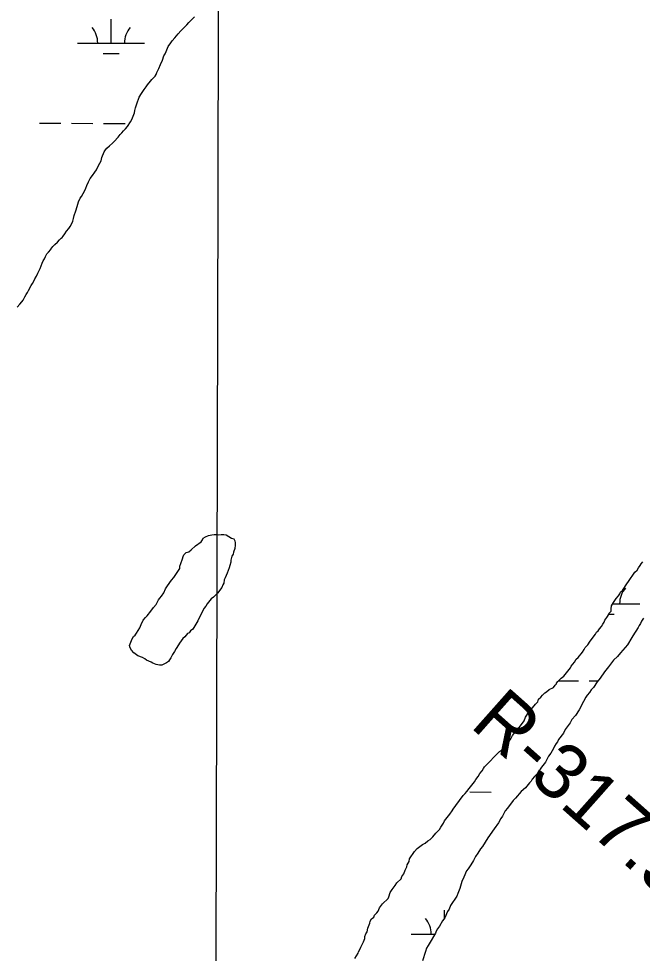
# Model space of a CAD drawing. Extents: x 3172297 to 3210190, y 958463 to 983887.
# Drawn here: x 3191893 to 3192826, y 965801 to 967199 of the extents above; entities that cross this region are included whole.
import ezdxf

# ---------------------------------------------------------------- set-up
doc = ezdxf.new("R2010")
doc.units = 0
for name, color, linetype in [('V-GRID-MAJR', 7, 'Continuous'), ('V-RIVR-RANG-IDEN', 7, 'Continuous'), ('V-SITE-VEGE', 7, 'Continuous'), ('V-TOPO-SHOR', 7, 'Continuous'), ('V-WETL-SWMP', 7, 'Continuous')]:
    doc.layers.add(name, color=color, linetype=linetype)

msp = doc.modelspace()

# ---------------------------------------------------------------- linework, layer by layer
at = {"layer": 'V-GRID-MAJR'}
msp.add_spline([(3192183.6, 963880.8), (3192198.6, 969940.7), (3192213.6, 976004.1), (3192228.6, 982067.5), (3192228.6, 982070.9)], degree=3, dxfattribs=at)
at = {"layer": 'V-SITE-VEGE'}
for p, q in [((3192177.2, 966426.1), (3192182, 966426.8)), ((3192182, 966426.8), (3192185.3, 966427.5)), ((3192185.3, 966427.5), (3192188.7, 966427.5)), ((3192188.7, 966427.5), (3192192, 966426.8)), ((3192192, 966426.8), (3192196.1, 966427.5)), ((3192196.1, 966427.5), (3192200.1, 966427.5)), ((3192200.1, 966427.5), (3192203.5, 966426.9)), ((3192203.5, 966426.9), (3192211.6, 966422.2)), ((3192157.8, 966410.6), (3192165.8, 966416.7)), ((3192165.8, 966416.7), (3192167.8, 966419.4)), ((3192167.8, 966419.4), (3192169.2, 966422)), ((3192169.2, 966422), (3192172.5, 966424.1)), ((3192172.5, 966424.1), (3192177.2, 966426.1)), ((3192211.6, 966422.2), (3192214.9, 966420.9)), ((3192214.9, 966420.9), (3192216.3, 966418.2)), ((3192216.3, 966418.2), (3192217, 966414.8)), ((3192217, 966414.8), (3192217, 966411.4)), ((3192140.3, 966397.1), (3192143.7, 966400.4)), ((3192143.7, 966400.4), (3192147.7, 966401.8)), ((3192147.7, 966401.8), (3192151.1, 966404.5)), ((3192151.1, 966404.5), (3192157.8, 966410.6)), ((3192214.3, 966401.3), (3192213.7, 966398)), ((3192216.3, 966406.7), (3192214.3, 966401.3)), ((3192217, 966411.4), (3192216.3, 966406.7)), ((3192135.7, 966384.3), (3192138.3, 966391)), ((3192138.3, 966391), (3192139, 966394.4)), ((3192139, 966394.4), (3192140.3, 966397.1)), ((3192210.3, 966385.9), (3192209, 966381.1)), ((3192211.7, 966395.3), (3192210.3, 966389.2)), ((3192210.3, 966389.2), (3192210.3, 966385.9)), ((3192213.7, 966398), (3192211.7, 966395.3)), ((3192125, 966363.4), (3192132.3, 966373.5)), ((3192132.3, 966373.5), (3192134.3, 966376.9)), ((3192134.3, 966380.2), (3192135.7, 966384.3)), ((3192134.3, 966376.9), (3192134.3, 966380.2)), ((3192207.7, 966377.8), (3192205, 966369.7)), ((3192209, 966381.1), (3192207.7, 966377.8)), ((3192115.6, 966350.6), (3192121.6, 966359.3)), ((3192121.6, 966359.3), (3192125, 966363.4)), ((3192200.3, 966359.6), (3192199.7, 966354.9)), ((3192201.7, 966362.9), (3192200.3, 966359.6)), ((3192205, 966369.7), (3192201.7, 966362.9)), ((3192110.2, 966340.4), (3192112.9, 966346.5)), ((3192112.9, 966346.5), (3192115.6, 966350.6)), ((3192197, 966348.1), (3192190.3, 966340)), ((3192198.3, 966352.2), (3192197, 966348.1)), ((3192199.7, 966354.9), (3192198.3, 966352.2)), ((3192098.9, 966322.9), (3192102.2, 966329.7)), ((3192102.2, 966329.7), (3192104.2, 966332.4)), ((3192104.2, 966332.4), (3192106.9, 966335.1)), ((3192106.9, 966335.1), (3192110.2, 966340.4)), ((3192180.9, 966331.3), (3192174.9, 966323.8)), ((3192184.3, 966334), (3192180.9, 966331.3)), ((3192190.3, 966340), (3192184.3, 966334)), ((3192090.8, 966312.8), (3192094.8, 966318.2)), ((3192094.8, 966318.2), (3192098.9, 966322.9)), ((3192170.2, 966317.1), (3192160.8, 966298.2)), ((3192172.9, 966320.5), (3192170.2, 966317.1)), ((3192174.9, 966323.8), (3192172.9, 966320.5)), ((3192079.4, 966299.3), (3192082.8, 966303.4)), ((3192082.8, 966303.4), (3192085.5, 966306.1)), ((3192085.5, 966306.1), (3192090.8, 966312.8)), ((3192069.4, 966279.8), (3192074.1, 966287.9)), ((3192074.1, 966287.9), (3192076.1, 966293.2)), ((3192076.1, 966293.2), (3192079.4, 966299.3)), ((3192160.8, 966298.2), (3192153.5, 966286.1)), ((3192062.7, 966271.7), (3192064.7, 966275)), ((3192064.7, 966275), (3192067.4, 966277.1)), ((3192067.4, 966277.1), (3192069.4, 966279.8)), ((3192141.4, 966274.6), (3192138.7, 966271.9)), ((3192145.4, 966279.3), (3192141.4, 966274.6)), ((3192148.1, 966280.7), (3192145.4, 966279.3)), ((3192150.1, 966283.4), (3192148.1, 966280.7)), ((3192153.5, 966286.1), (3192150.1, 966283.4)), ((3192058.7, 966261.6), (3192060, 966264.3)), ((3192060.1, 966258.2), (3192058.7, 966261.6)), ((3192060, 966264.3), (3192062.7, 966271.7)), ((3192132, 966262.5), (3192128.7, 966257.1)), ((3192133.4, 966265.2), (3192132, 966262.5)), ((3192138.7, 966271.9), (3192133.4, 966265.2)), ((3192062.1, 966254.8), (3192060.1, 966258.2)), ((3192065.5, 966250.8), (3192062.1, 966254.8)), ((3192071.5, 966246.1), (3192065.5, 966250.8)), ((3192078.3, 966243.5), (3192071.5, 966246.1)), ((3192123.3, 966248.3), (3192120.7, 966242.9)), ((3192126, 966252.4), (3192123.3, 966248.3)), ((3192128.7, 966257.1), (3192126, 966252.4)), ((3192081.6, 966241.5), (3192078.3, 966243.5)), ((3192084.3, 966239.4), (3192081.6, 966241.5)), ((3192091.1, 966236.8), (3192084.3, 966239.4)), ((3192093.8, 966235.4), (3192091.1, 966236.8)), ((3192098.5, 966233.4), (3192093.8, 966235.4)), ((3192103.9, 966232.1), (3192098.5, 966233.4)), ((3192107.2, 966232.1), (3192103.9, 966232.1)), ((3192114, 966235.5), (3192107.2, 966232.1)), ((3192117.3, 966237.5), (3192114, 966235.5)), ((3192118.6, 966240.2), (3192117.3, 966237.5)), ((3192120.7, 966242.9), (3192118.6, 966240.2))]:
    msp.add_line(p, q, dxfattribs=at)
at = {"layer": 'V-TOPO-SHOR'}
msp.add_lwpolyline([(3192062.7, 966271.7), (3192064.7, 966275), (3192067.4, 966277.1), (3192069.4, 966279.8), (3192074.1, 966287.9), (3192076.1, 966293.2), (3192079.4, 966299.3), (3192082.8, 966303.4), (3192085.5, 966306.1), (3192090.8, 966312.8), (3192094.8, 966318.2), (3192098.9, 966322.9), (3192102.2, 966329.7), (3192104.2, 966332.4), (3192106.9, 966335.1), (3192110.2, 966340.4), (3192112.9, 966346.5), (3192115.6, 966350.6), (3192121.6, 966359.3), (3192125, 966363.4), (3192132.3, 966373.5), (3192134.3, 966376.9), (3192134.3, 966380.2), (3192135.7, 966384.3), (3192138.3, 966391), (3192139, 966394.4), (3192140.3, 966397.1), (3192143.7, 966400.4), (3192147.7, 966401.8), (3192151.1, 966404.5), (3192157.8, 966410.6), (3192165.8, 966416.7), (3192167.8, 966419.4), (3192169.2, 966422), (3192172.5, 966424.1), (3192177.2, 966426.1), (3192182, 966426.8), (3192185.3, 966427.5), (3192188.7, 966427.5), (3192192, 966426.8), (3192196.1, 966427.5), (3192200.1, 966427.5), (3192203.5, 966426.9), (3192211.6, 966422.2), (3192214.9, 966420.9), (3192216.3, 966418.2), (3192217, 966414.8), (3192217, 966411.4), (3192216.3, 966406.7), (3192214.3, 966401.3), (3192213.7, 966398), (3192211.7, 966395.3), (3192210.3, 966389.2), (3192210.3, 966385.9), (3192209, 966381.1), (3192207.7, 966377.8), (3192205, 966369.7), (3192201.7, 966362.9), (3192200.3, 966359.6), (3192199.7, 966354.9), (3192198.3, 966352.2), (3192197, 966348.1), (3192190.3, 966340), (3192184.3, 966334), (3192180.9, 966331.3), (3192174.9, 966323.8), (3192172.9, 966320.5), (3192170.2, 966317.1), (3192160.8, 966298.2), (3192153.5, 966286.1), (3192150.1, 966283.4), (3192148.1, 966280.7), (3192145.4, 966279.3), (3192141.4, 966274.6), (3192138.7, 966271.9), (3192133.4, 966265.2), (3192132, 966262.5), (3192128.7, 966257.1), (3192126, 966252.4), (3192123.3, 966248.3), (3192120.7, 966242.9), (3192118.6, 966240.2), (3192117.3, 966237.5), (3192114, 966235.5), (3192107.2, 966232.1), (3192103.9, 966232.1), (3192098.5, 966233.4), (3192093.8, 966235.4), (3192091.1, 966236.8), (3192084.3, 966239.4), (3192081.6, 966241.5), (3192078.3, 966243.5), (3192071.5, 966246.1), (3192065.5, 966250.8), (3192062.1, 966254.8), (3192060.1, 966258.2), (3192058.7, 966261.6), (3192060, 966264.3), (3192062.7, 966271.7)], dxfattribs=at)
at = {"layer": 'V-WETL-SWMP'}
for p, q in [((3192031.3, 967162), (3192031.4, 967198)), ((3191981.3, 967162.1), (3192081.3, 967161.9)), ((3192019.3, 967146.6), (3192043.3, 967146.5)), ((3191924.2, 967042.2), (3191956.2, 967042.1)), ((3191972.2, 967042.1), (3192004.2, 967042)), ((3192020.2, 967042), (3192052.2, 967041.9)), ((3192781.4, 966324), (3192821.7, 966323.9)), ((3192775.3, 966308.6), (3192783.6, 966308.5)), ((3192700.3, 966208.7), (3192730, 966208.7)), ((3192746, 966208.6), (3192759, 966208.6)), ((3192567.6, 966042.6), (3192599.6, 966042.5)), ((3192530, 965854.3), (3192530, 965866.1)), ((3192480, 965830.2), (3192515.3, 965830.1))]:
    msp.add_line(p, q, dxfattribs=at)
for points in [[(3191890.8, 966767.4), (3191895.1, 966771.8), (3191898.1, 966775.4), (3191899.9, 966777.8), (3191902.4, 966782.5), (3191904.5, 966786.1), (3191906.4, 966789.1), (3191907.9, 966792.1), (3191911.6, 966799.9), (3191913.7, 966802.8), (3191915.6, 966806.4), (3191917.4, 966809.7), (3191919.6, 966813.6), (3191921.7, 966818.1), (3191923.6, 966822.3), (3191925.1, 966824.9), (3191928.2, 966833), (3191930, 966836.6), (3191931.6, 966839.3), (3191933.1, 966842.9), (3191935.5, 966847), (3191938, 966849.7), (3191941, 966853.6), (3191941, 966854.2), (3191944.4, 966857.8), (3191947.4, 966861), (3191951.4, 966864.6), (3191954.4, 966867.9), (3191956.5, 966870.5), (3191958, 966871.4), (3191959.9, 966873.2), (3191962, 966877.1), (3191964.5, 966880.7), (3191968.1, 966885.1), (3191970.2, 966888.1), (3191972.1, 966891.4), (3191973.9, 966895.9), (3191975.2, 966899.8), (3191976.1, 966904.3), (3191978.6, 966911.4), (3191980.8, 966917.7), (3191982.4, 966924.9), (3191985.1, 966930), (3191987, 966932.7), (3191989.7, 966937.4), (3191991.9, 966941.9), (3191993.4, 966945.2), (3191994.9, 966949.1), (3191997.7, 966954.5), (3192000.2, 966959.5), (3192003.5, 966964), (3192006.9, 966969.1), (3192009.3, 966972.7), (3192012.1, 966978), (3192014.5, 966982.5), (3192016.4, 966986.1), (3192017.3, 966990.9), (3192021, 966999.3), (3192023.2, 967002.5), (3192025, 967004.9), (3192029.2, 967008.5), (3192033.5, 967012.3), (3192035.9, 967014.7), (3192042, 967021.5), (3192045.1, 967025.4), (3192047.5, 967028.1), (3192049.9, 967030.8), (3192053, 967034), (3192055.7, 967037.6), (3192060.3, 967044.2), (3192062.4, 967048), (3192064.3, 967052.8), (3192066.1, 967057.9), (3192066.8, 967061.2), (3192067.7, 967065.1), (3192069.3, 967069.9), (3192070.8, 967074.4), (3192072.1, 967078), (3192073.3, 967081.3), (3192076.7, 967086.6), (3192080.6, 967092.6), (3192083.7, 967096.8), (3192085.8, 967099.7), (3192090.4, 967105.1), (3192092.5, 967107.5), (3192095.6, 967111), (3192097.1, 967112.5), (3192098.6, 967114.9), (3192099.8, 967117.9), (3192101.1, 967121.2), (3192102.6, 967124.2), (3192105.4, 967130.1), (3192108.2, 967136.7), (3192110.3, 967143), (3192112.2, 967146), (3192113.7, 967149.3), (3192116.8, 967157), (3192120.5, 967162.4), (3192122.6, 967165.4), (3192126.9, 967170.1), (3192129, 967173.1), (3192131.4, 967175.8), (3192135.7, 967180.6), (3192139, 967183.8), (3192141.5, 967186.5), (3192144.8, 967189.2), (3192147.5, 967192.7), (3192150.3, 967195.4), (3192153.3, 967198.4), (3192156.3, 967201.4)], [(3192817.9, 966374.4), (3192819.9, 966377.7), (3192822.6, 966381.1), (3192823.9, 966383.8), (3192826.6, 966386.5)], [(3192468.9, 965920.4), (3192470.9, 965925.8), (3192473.5, 965930.5), (3192474.2, 965933.9), (3192476.9, 965938.6), (3192477.5, 965942.7), (3192484.9, 965953.5), (3192488.9, 965958.2), (3192497, 965964.3), (3192501, 965966.3), (3192505, 965969.7), (3192508.4, 965971.7), (3192512.4, 965975.7), (3192517.1, 965981.1), (3192522.5, 965986.5), (3192524.5, 965989.9), (3192528.5, 965996), (3192529.8, 965999.4), (3192531.8, 966002.1), (3192537.9, 966009.5), (3192541.2, 966014.2), (3192542.6, 966016.9), (3192546.6, 966022.3), (3192558, 966037.1), (3192560.7, 966040.5), (3192563.3, 966043.2), (3192566.7, 966047.9), (3192574.7, 966058), (3192576.7, 966061.4), (3192580.1, 966065.5), (3192582.8, 966070.2), (3192586.1, 966074.2), (3192588.1, 966077.6), (3192589.5, 966080.3), (3192612.3, 966103.2), (3192614.9, 966105.3), (3192620.3, 966110.7), (3192623.7, 966114.7), (3192629, 966122.1), (3192631.7, 966126.8), (3192635, 966131.6), (3192638.4, 966134.9), (3192643.1, 966141), (3192646.4, 966145.7), (3192649.1, 966149.1), (3192651.1, 966154.5), (3192653.1, 966157.2), (3192654.5, 966159.9), (3192657.8, 966164.6), (3192663.8, 966171.4), (3192665.8, 966174.1), (3192669.2, 966177.4), (3192670.5, 966181.5), (3192673.9, 966184.2), (3192676.6, 966187.5), (3192679.9, 966190.9), (3192682.6, 966192.3), (3192686.6, 966195.7), (3192692.7, 966199), (3192695.4, 966202.4), (3192697.4, 966204.4), (3192697.4, 966205.1), (3192699.4, 966207.8), (3192704.1, 966212.5), (3192708.1, 966215.9), (3192718.2, 966228), (3192719.5, 966230.7), (3192724.2, 966236.8), (3192726.9, 966240.9), (3192729.5, 966243.6), (3192736.2, 966251.7), (3192738.9, 966255.7), (3192740.3, 966258.4), (3192744.3, 966262.4), (3192747.6, 966267.8), (3192755.7, 966278.6), (3192757, 966281.3), (3192759.7, 966283.4), (3192761.7, 966286.7), (3192764.4, 966290.1), (3192766.4, 966293.5), (3192768.4, 966296.2), (3192769.7, 966299.5), (3192772.4, 966303.6), (3192774.4, 966306.3), (3192775.7, 966309.6), (3192779.1, 966313), (3192779.1, 966316.4), (3192779.7, 966321.1), (3192782.4, 966325.8), (3192786.4, 966331.9), (3192789.8, 966335.9), (3192791.8, 966338.6), (3192793.1, 966341.3), (3192795.8, 966344), (3192799.2, 966348.1), (3192800.5, 966350.8), (3192807.2, 966360.2), (3192812.6, 966368.3), (3192814.6, 966371), (3192817.9, 966374.4)], [(3192827.6, 966302.4), (3192824.2, 966297.7), (3192822.9, 966294.3), (3192820.9, 966291.6), (3192819.5, 966288.3), (3192811.5, 966276.1), (3192810.2, 966273.4), (3192803.5, 966262.6), (3192792.8, 966250.5), (3192788.7, 966245.1), (3192782.7, 966239.7), (3192775.3, 966229.6), (3192769.3, 966222.2), (3192762.6, 966212.7), (3192757.9, 966207.3), (3192752.6, 966198.6), (3192749.2, 966195.2), (3192746.5, 966191.1), (3192743.2, 966187.1), (3192741.2, 966184.4), (3192737.8, 966177.7), (3192731.1, 966165.5), (3192725.8, 966156.8), (3192720.4, 966150.7), (3192717.7, 966146), (3192710.4, 966135.8), (3192707.7, 966130.5), (3192700.3, 966121), (3192699, 966117.6), (3192697, 966114.9), (3192694.3, 966110.9), (3192693, 966107.5), (3192689, 966100.8), (3192685.6, 966096.1), (3192680.9, 966087.3), (3192674.9, 966079.9), (3192672.9, 966076.5), (3192671.6, 966073.8), (3192668.2, 966069.8), (3192664.2, 966065.7), (3192660.8, 966061.7), (3192659.5, 966059), (3192656.8, 966056.3), (3192650.8, 966048.9), (3192644.7, 966043.5), (3192636, 966033.3), (3192632.7, 966030), (3192624, 966018.5), (3192620.6, 966014.5), (3192616.6, 966006.4), (3192613.9, 966003), (3192610.6, 965996.3), (3192603.9, 965987.5), (3192594.5, 965974), (3192586.5, 965961.2), (3192583.8, 965957.8), (3192579.8, 965951.1), (3192576.4, 965946.4), (3192573.1, 965940.3), (3192569.1, 965933.5), (3192565.1, 965927.5), (3192563, 965924.8), (3192559, 965915.3), (3192555.7, 965908.6), (3192553, 965898.5), (3192551.7, 965895.8), (3192549.7, 965891.1), (3192548.4, 965887.1), (3192539, 965872.9), (3192537, 965867.5), (3192534.3, 965864.1), (3192530.3, 965854.7)], [(3192395.9, 965793.7), (3192400.6, 965801.8), (3192401.3, 965803.8), (3192403.3, 965807.2), (3192404.6, 965810.6), (3192408.6, 965818.6), (3192410.6, 965823.4), (3192410.6, 965826.7), (3192412, 965830.8), (3192414, 965833.5), (3192415.3, 965838.9), (3192418, 965846.3), (3192418.6, 965849.6), (3192420.6, 965853), (3192424, 965855.7), (3192425.3, 965858.4), (3192428.7, 965861.8), (3192430.7, 965864.5), (3192432.7, 965869.2), (3192437.4, 965875.3), (3192445.4, 965883.4), (3192446.8, 965886.1), (3192448.8, 965892.1), (3192451.5, 965896.8), (3192456.1, 965902.9), (3192458.8, 965906.9), (3192464.9, 965913), (3192466.2, 965916.4), (3192468.9, 965920.4)], [(3192530.3, 965854.7), (3192527, 965850), (3192522.3, 965841.9), (3192519.6, 965837.8), (3192517.6, 965834.5), (3192516.3, 965831.8), (3192506.9, 965815.6), (3192505.5, 965812.9), (3192502.9, 965808.9), (3192501.5, 965804.1), (3192496.9, 965790)]]:
    msp.add_lwpolyline(points, dxfattribs=at)
for centre, start, end in [((3191976.1, 967162.6), 359.0865, 40.6302), ((3192086.6, 967162.3), 139.0865, 180.6302), ((3192826.9, 966324.3), 139.0865, 180.6302), ((3192474.7, 965830.7), 359.0865, 40.6302)]:
    msp.add_arc(centre, 35.2, start, end, dxfattribs=at)

# ---------------------------------------------------------------- texts
at = {"layer": 'V-RIVR-RANG-IDEN'}
msp.add_text('R-317.95', height=83, rotation=318.3939, dxfattribs=at).set_placement((3192566.3, 966140.9))

doc.saveas('drawing.dxf')
